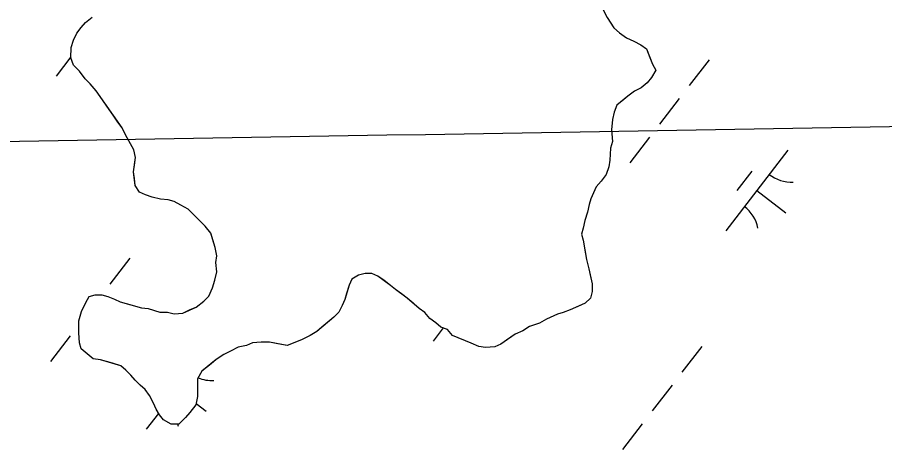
# Model space of a CAD drawing. Extents: x 3879599 to 3900814, y 146526 to 168888.
# Drawn here: x 3894139.6 to 3894565.9, y 162574.8 to 162787.5 of the extents above; entities that cross this region are included whole.
import ezdxf

# ---------------------------------------------------------------- set-up
doc = ezdxf.new("R2010")
doc.units = 0
for name, color, linetype in [('V-GRID-MAJR', 7, 'Continuous'), ('V-TOPO-SHOR', 7, 'Continuous'), ('V-WETL-SWMP', 7, 'Continuous')]:
    doc.layers.add(name, color=color, linetype=linetype)

msp = doc.modelspace()

# ---------------------------------------------------------------- linework, layer by layer
at = {"layer": 'V-GRID-MAJR'}
msp.add_spline([(3889435.47, 162648.15), (3893979.03, 162723.86), (3896411.93, 162764.64)], degree=3, dxfattribs=at)
at = {"layer": 'V-TOPO-SHOR'}
for points in [[(3894427.45, 162791.52), (3894429.5, 162787.36), (3894432.79, 162782.36), (3894435.68, 162779.86), (3894438.98, 162777.35), (3894442.71, 162775.67), (3894446.02, 162774), (3894448.91, 162771.91), (3894450.55, 162767.75), (3894451.78, 162764.43), (3894453.42, 162761.51), (3894451.33, 162757.79), (3894449.24, 162755.31), (3894446.32, 162752.84), (3894443, 162751.2), (3894439.66, 162748.73), (3894436.75, 162746.25), (3894434.25, 162744.19), (3894432.98, 162740.88), (3894432.14, 162737.15), (3894431.69, 162732.17), (3894432.08, 162726.36), (3894431.23, 162723.05), (3894430.78, 162717.24), (3894430.35, 162713.93), (3894429.09, 162710.2), (3894426.58, 162706.9), (3894424.08, 162704), (3894422.82, 162701.11), (3894421.56, 162698.21), (3894420.71, 162695.31), (3894419.86, 162691.58), (3894418.6, 162687.44), (3894417.75, 162683.71), (3894416.9, 162680.81), (3894417.72, 162677.9), (3894418.52, 162672.92), (3894419.33, 162668.35), (3894420.54, 162663.78), (3894421.35, 162660.05), (3894422.16, 162656.31), (3894422.15, 162652.57), (3894421.3, 162649.26), (3894418.79, 162646.79), (3894415.05, 162645.14), (3894411.31, 162643.51), (3894407.98, 162642.28), (3894405.08, 162641.46), (3894399.67, 162639), (3894396.34, 162636.95), (3894391.35, 162635.31), (3894388.02, 162633.26), (3894384.28, 162631.62), (3894380.12, 162628.74), (3894377.2, 162626.68), (3894374.29, 162625.45), (3894369.73, 162625.06), (3894366.41, 162625.49), (3894362.69, 162627.17), (3894353.58, 162630.95)], [(3894226.12, 162690.53), (3894223.65, 162693.04), (3894219.93, 162695.13), (3894216.62, 162696.81), (3894213.72, 162697.65), (3894209.99, 162698.09), (3894205.84, 162698.94), (3894202.53, 162700.2), (3894199.63, 162701.46), (3894197.58, 162704.79), (3894197.18, 162708.11), (3894196.78, 162711.43), (3894197.21, 162714.75), (3894197.65, 162718.48), (3894196.84, 162722.22), (3894194.37, 162726.79), (3894192.73, 162729.71), (3894191.09, 162733.03), (3894189.03, 162735.95), (3894186.97, 162738.86), (3894183.27, 162744.28), (3894180.38, 162748.44), (3894178.32, 162751.36), (3894175.44, 162754.69), (3894172.96, 162757.19), (3894170.08, 162760.94), (3894167.19, 162763.86), (3894165.97, 162767.6), (3894165.99, 162772.58), (3894167.26, 162776.3), (3894168.93, 162779.61), (3894171.02, 162782.51), (3894173.11, 162784.99), (3894176.44, 162787.46)], [(3894353.58, 162630.95), (3894351.11, 162633.87), (3894347.79, 162635.13), (3894345.32, 162637.22), (3894342.42, 162639.31), (3894339.95, 162642.22), (3894337.06, 162644.31), (3894334.17, 162646.82), (3894331.28, 162649.32), (3894328.38, 162651.41), (3894325.49, 162653.5), (3894323.01, 162655.59), (3894319.71, 162658.1), (3894316.81, 162660.18), (3894313.92, 162661.44), (3894310.6, 162661.46), (3894307.28, 162660.65), (3894303.95, 162658.59), (3894302.69, 162655.7), (3894301.42, 162651.55), (3894300.57, 162648.65), (3894299.32, 162645.76), (3894297.64, 162642.45), (3894295.14, 162639.97), (3894292.22, 162637.5), (3894289.3, 162635.02), (3894286.8, 162632.96), (3894283.47, 162630.91), (3894279.31, 162628.85), (3894275.16, 162627.22), (3894272.25, 162625.99), (3894267.69, 162626.84), (3894263.54, 162627.69), (3894259.39, 162627.72), (3894255.24, 162627.33), (3894252.33, 162626.09), (3894248.18, 162625.29), (3894244.44, 162623.23), (3894241.11, 162621.59), (3894237.36, 162619.12), (3894234.86, 162617.06), (3894230.28, 162613.35), (3894228.19, 162609.63), (3894228.16, 162605.48), (3894228.14, 162600.92), (3894227.29, 162596.77), (3894224.36, 162593.05), (3894222.28, 162590.58), (3894218.94, 162587.28), (3894215.21, 162587.3), (3894211.48, 162589.39), (3894209.42, 162591.89), (3894207.78, 162594.8), (3894206.55, 162597.71), (3894204.5, 162601.46), (3894202.44, 162604.37), (3894199.96, 162606.46), (3894197.48, 162608.96), (3894195.42, 162611.46), (3894192.95, 162613.96), (3894190.47, 162616.05), (3894186.33, 162617.32), (3894183.43, 162618.16), (3894180.53, 162619.01), (3894176.8, 162619.44), (3894173.9, 162621.95), (3894171.02, 162624.45), (3894170.2, 162627.36), (3894169.81, 162632.34), (3894169.84, 162638.15), (3894171.11, 162642.7), (3894173.21, 162647.26), (3894174.89, 162650.15), (3894177.79, 162650.96), (3894181.11, 162650.95), (3894184.01, 162650.1), (3894187.32, 162648.84), (3894190.22, 162647.58), (3894193.12, 162646.74), (3894196.02, 162645.89), (3894200.58, 162644.62), (3894203.89, 162644.19), (3894209.69, 162642.5), (3894213.43, 162642.48), (3894216.74, 162641.63), (3894220.89, 162642.02), (3894224.63, 162643.67), (3894227.54, 162644.89), (3894231.29, 162647.78), (3894233.79, 162650.25), (3894235.47, 162654.39), (3894236.74, 162658.12), (3894237.59, 162662.26), (3894237.2, 162666.83), (3894237.63, 162670.15), (3894236.82, 162674.3), (3894235.6, 162678.46), (3894234.79, 162681.36), (3894231.9, 162684.7), (3894228.6, 162688.03), (3894226.12, 162690.53)]]:
    msp.add_lwpolyline(points, dxfattribs=at)
at = {"layer": 'V-WETL-SWMP'}
for p, q in [((3894427.45, 162791.52), (3894429.5, 162787.36)), ((3894173.11, 162784.98), (3894176.44, 162787.46)), ((3894429.5, 162787.36), (3894432.79, 162782.36)), ((3894168.93, 162779.61), (3894171.02, 162782.51)), ((3894171.02, 162782.51), (3894173.11, 162784.98)), ((3894432.79, 162782.36), (3894435.68, 162779.86)), ((3894167.26, 162776.3), (3894168.93, 162779.61)), ((3894435.68, 162779.86), (3894438.98, 162777.35)), ((3894165.99, 162772.58), (3894167.26, 162776.3)), ((3894438.98, 162777.35), (3894442.71, 162775.67)), ((3894442.71, 162775.67), (3894446.02, 162774)), ((3894446.02, 162774), (3894448.91, 162771.91)), ((3894165.97, 162767.6), (3894165.99, 162772.58)), ((3894448.91, 162771.91), (3894451.78, 162764.43)), ((3894165.97, 162768), (3894158.65, 162758.48)), ((3894167.19, 162763.86), (3894165.97, 162767.6)), ((3894479.63, 162766.56), (3894469.89, 162753.88)), ((3894170.08, 162760.94), (3894167.19, 162763.86)), ((3894172.96, 162757.19), (3894170.08, 162760.94)), ((3894453.42, 162761.51), (3894451.33, 162757.79)), ((3894451.78, 162764.43), (3894453.42, 162761.51)), ((3894175.44, 162754.69), (3894172.96, 162757.19)), ((3894451.33, 162757.79), (3894449.24, 162755.31)), ((3894178.33, 162751.35), (3894175.44, 162754.69)), ((3894446.32, 162752.84), (3894443, 162751.2)), ((3894449.24, 162755.31), (3894446.32, 162752.84)), ((3894191.09, 162733.03), (3894178.33, 162751.35)), ((3894439.66, 162748.73), (3894434.25, 162744.19)), ((3894443, 162751.2), (3894439.66, 162748.73)), ((3894434.25, 162744.19), (3894432.98, 162740.88)), ((3894465.01, 162747.53), (3894455.26, 162734.85)), ((3894432.98, 162740.88), (3894432.13, 162737.15)), ((3894432.13, 162737.15), (3894431.69, 162732.17)), ((3894192.73, 162729.71), (3894191.09, 162733.03)), ((3894431.69, 162732.17), (3894432.08, 162726.36)), ((3894196.84, 162722.22), (3894192.73, 162729.71)), ((3894450.39, 162728.5), (3894440.64, 162715.82)), ((3894431.23, 162723.05), (3894430.78, 162717.24)), ((3894432.08, 162726.36), (3894431.23, 162723.05)), ((3894196.78, 162711.43), (3894197.65, 162718.48)), ((3894197.65, 162718.48), (3894196.84, 162722.22)), ((3894518.27, 162722.12), (3894487.8, 162682.47)), ((3894430.35, 162713.93), (3894429.09, 162710.2)), ((3894430.78, 162717.24), (3894430.35, 162713.93)), ((3894197.58, 162704.79), (3894196.78, 162711.43)), ((3894429.09, 162710.2), (3894426.58, 162706.89)), ((3894500.57, 162711.75), (3894493.26, 162702.24)), ((3894426.58, 162706.89), (3894424.08, 162704)), ((3894199.63, 162701.46), (3894197.58, 162704.79)), ((3894202.53, 162700.2), (3894199.63, 162701.46)), ((3894424.08, 162704), (3894421.56, 162698.21)), ((3894503.03, 162702.29), (3894517.31, 162691.32)), ((3894205.84, 162698.94), (3894202.53, 162700.2)), ((3894209.99, 162698.09), (3894205.84, 162698.94)), ((3894213.72, 162697.65), (3894209.99, 162698.09)), ((3894216.62, 162696.81), (3894213.72, 162697.65)), ((3894219.93, 162695.13), (3894216.62, 162696.81)), ((3894421.56, 162698.21), (3894420.71, 162695.31)), ((3894223.65, 162693.04), (3894219.93, 162695.13)), ((3894231.9, 162684.7), (3894223.65, 162693.04)), ((3894420.71, 162695.31), (3894419.86, 162691.58)), ((3894419.86, 162691.58), (3894418.6, 162687.44)), ((3894234.79, 162681.36), (3894231.9, 162684.7)), ((3894418.6, 162687.44), (3894417.75, 162683.71)), ((3894236.82, 162674.3), (3894234.79, 162681.36)), ((3894417.75, 162683.71), (3894416.9, 162680.81)), ((3894416.9, 162680.81), (3894417.72, 162677.9)), ((3894417.72, 162677.9), (3894419.32, 162668.35)), ((3894237.63, 162670.15), (3894236.82, 162674.3)), ((3894194.83, 162668.93), (3894185.08, 162656.25)), ((3894237.2, 162666.83), (3894237.63, 162670.15)), ((3894419.32, 162668.35), (3894420.54, 162663.78)), ((3894237.59, 162662.26), (3894237.2, 162666.83)), ((3894420.54, 162663.78), (3894422.16, 162656.31)), ((3894236.74, 162658.12), (3894237.59, 162662.26)), ((3894303.95, 162658.59), (3894302.69, 162655.7)), ((3894307.28, 162660.65), (3894303.95, 162658.59)), ((3894310.6, 162661.46), (3894307.28, 162660.65)), ((3894313.92, 162661.44), (3894310.6, 162661.46)), ((3894316.81, 162660.18), (3894313.92, 162661.44)), ((3894323.01, 162655.59), (3894316.81, 162660.18)), ((3894233.79, 162650.25), (3894235.47, 162654.39)), ((3894235.47, 162654.39), (3894236.74, 162658.12)), ((3894302.69, 162655.7), (3894300.57, 162648.65)), ((3894325.49, 162653.5), (3894323.01, 162655.59)), ((3894422.16, 162656.31), (3894422.15, 162652.57)), ((3894173.21, 162647.26), (3894174.89, 162650.15)), ((3894174.89, 162650.15), (3894177.79, 162650.96)), ((3894177.79, 162650.96), (3894181.11, 162650.95)), ((3894181.11, 162650.95), (3894184.01, 162650.1)), ((3894184.01, 162650.1), (3894187.32, 162648.84)), ((3894231.29, 162647.78), (3894233.79, 162650.25)), ((3894331.28, 162649.32), (3894325.49, 162653.5)), ((3894422.15, 162652.57), (3894421.3, 162649.26)), ((3894171.11, 162642.7), (3894173.21, 162647.26)), ((3894187.32, 162648.84), (3894190.22, 162647.58)), ((3894190.22, 162647.58), (3894200.58, 162644.62)), ((3894227.54, 162644.89), (3894231.29, 162647.78)), ((3894299.31, 162645.76), (3894297.64, 162642.45)), ((3894300.57, 162648.65), (3894299.31, 162645.76)), ((3894337.06, 162644.31), (3894331.28, 162649.32)), ((3894418.79, 162646.78), (3894411.31, 162643.51)), ((3894421.3, 162649.26), (3894418.79, 162646.78)), ((3894169.84, 162638.15), (3894171.11, 162642.7)), ((3894200.58, 162644.62), (3894203.89, 162644.19)), ((3894203.89, 162644.19), (3894209.69, 162642.5)), ((3894209.69, 162642.5), (3894213.42, 162642.48)), ((3894213.42, 162642.48), (3894216.74, 162641.63)), ((3894216.74, 162641.63), (3894220.89, 162642.02)), ((3894220.89, 162642.02), (3894227.54, 162644.89)), ((3894297.64, 162642.45), (3894295.14, 162639.97)), ((3894339.95, 162642.22), (3894337.06, 162644.31)), ((3894342.42, 162639.31), (3894339.95, 162642.22)), ((3894405.08, 162641.46), (3894399.67, 162639)), ((3894407.98, 162642.28), (3894405.08, 162641.46)), ((3894411.31, 162643.51), (3894407.98, 162642.28)), ((3894169.81, 162632.34), (3894169.84, 162638.15)), ((3894295.14, 162639.97), (3894286.8, 162632.96)), ((3894345.32, 162637.22), (3894342.42, 162639.31)), ((3894347.79, 162635.13), (3894345.32, 162637.22)), ((3894399.67, 162639), (3894396.34, 162636.95)), ((3894286.8, 162632.96), (3894283.47, 162630.91)), ((3894349, 162634.67), (3894343.98, 162628.14)), ((3894351.11, 162633.87), (3894347.79, 162635.13)), ((3894353.58, 162630.95), (3894351.11, 162633.87)), ((3894388.02, 162633.26), (3894384.28, 162631.62)), ((3894391.35, 162635.31), (3894388.02, 162633.26)), ((3894396.34, 162636.95), (3894391.35, 162635.31)), ((3894165.58, 162630.87), (3894155.83, 162618.19)), ((3894170.2, 162627.36), (3894169.81, 162632.34)), ((3894279.31, 162628.86), (3894272.25, 162625.99)), ((3894283.47, 162630.91), (3894279.31, 162628.86)), ((3894362.69, 162627.17), (3894353.58, 162630.95)), ((3894384.28, 162631.62), (3894377.2, 162626.68)), ((3894171.02, 162624.45), (3894170.2, 162627.36)), ((3894176.8, 162619.44), (3894171.02, 162624.45)), ((3894248.18, 162625.29), (3894244.44, 162623.23)), ((3894252.33, 162626.09), (3894248.18, 162625.29)), ((3894255.24, 162627.32), (3894252.33, 162626.09)), ((3894259.39, 162627.72), (3894255.24, 162627.32)), ((3894263.54, 162627.69), (3894259.39, 162627.72)), ((3894272.25, 162625.99), (3894263.54, 162627.69)), ((3894366.41, 162625.49), (3894362.69, 162627.17)), ((3894369.73, 162625.06), (3894366.41, 162625.49)), ((3894374.29, 162625.45), (3894369.73, 162625.06)), ((3894377.2, 162626.68), (3894374.29, 162625.45)), ((3894476.05, 162625.54), (3894466.3, 162612.86)), ((3894241.11, 162621.59), (3894237.36, 162619.12)), ((3894244.44, 162623.23), (3894241.11, 162621.59)), ((3894180.53, 162619.01), (3894176.8, 162619.44)), ((3894190.47, 162616.05), (3894180.53, 162619.01)), ((3894192.95, 162613.96), (3894190.47, 162616.05)), ((3894237.36, 162619.12), (3894230.28, 162613.35)), ((3894195.42, 162611.46), (3894192.95, 162613.96)), ((3894230.28, 162613.35), (3894228.19, 162609.63)), ((3894197.48, 162608.96), (3894195.42, 162611.46)), ((3894199.96, 162606.46), (3894197.48, 162608.96)), ((3894228.19, 162609.63), (3894228.14, 162600.92)), ((3894202.44, 162604.37), (3894199.96, 162606.46)), ((3894204.5, 162601.46), (3894202.44, 162604.37)), ((3894461.43, 162606.51), (3894451.68, 162593.83)), ((3894206.55, 162597.71), (3894204.5, 162601.46)), ((3894228.14, 162600.92), (3894227.29, 162596.77)), ((3894207.78, 162594.8), (3894206.55, 162597.71)), ((3894209.42, 162591.89), (3894207.78, 162594.8)), ((3894227.29, 162596.77), (3894224.36, 162593.05)), ((3894227.45, 162597.57), (3894232.5, 162593.69)), ((3894209, 162592.65), (3894202.99, 162584.84)), ((3894211.48, 162589.39), (3894209.42, 162591.89)), ((3894222.28, 162590.58), (3894218.94, 162587.28)), ((3894224.36, 162593.05), (3894222.28, 162590.58)), ((3894215.21, 162587.3), (3894211.48, 162589.39)), ((3894218.94, 162587.28), (3894215.21, 162587.3)), ((3894446.8, 162587.48), (3894437.05, 162574.8))]:
    msp.add_line(p, q, dxfattribs=at)
for centre, start, end in [((3894520.05, 162724.05), 231.6869, 273.2305), ((3894486.39, 162680.25), 11.6869, 53.2305), ((3894235.25, 162626.42), 247.4097, 273.2305), ((3894201.59, 162582.62), 11.6869, 15.3391)]:
    msp.add_arc(centre, 17.62, start, end, dxfattribs=at)

doc.saveas('drawing.dxf')
